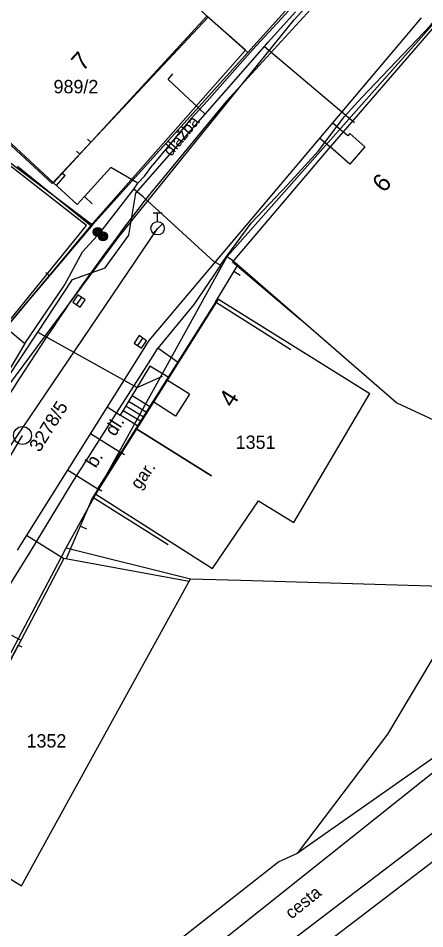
# Model space of a CAD drawing. Extents: x -601580 to 4, y -1204314 to 4.
# Drawn here: x -600197.5 to -600174.7, y -1203683.1 to -1203632.1 of the extents above; entities that cross this region are included whole.
import ezdxf

# ---------------------------------------------------------------- set-up
doc = ezdxf.new("R2010")
doc.units = 0
for name, color, linetype in [('00-INNOGY-NTL', 7, 'Continuous'), ('00-KN-HRANICE PARCEL', 7, 'Continuous'), ('00-KN-PARC. CISLA', 7, 'Continuous'), ('00-KN-VNITRNI KRESBA', 7, 'Continuous'), ('00-POLOHOPIS', 7, 'Continuous'), ('00-SITE KOM. KABEL', 7, 'Continuous'), ('00-VAK-KANAL-POTRUBI', 7, 'Continuous'), ('00-VAK-VODA-RAD IGIS', 7, 'Continuous'), ('Vrstva 25', 7, 'Continuous'), ('Vrstva 27', 7, 'Continuous'), ('Vrstva 28', 7, 'Continuous'), ('Vrstva 6', 7, 'Continuous')]:
    doc.layers.add(name, color=color, linetype=linetype)

# ---------------------------------------------------------------- blocks, each defined once
blk = doc.blocks.new('6.01A_1044')
at = {"layer": 'Vrstva 25'}
for radius in [0.25, 0.2, 0.15, 0.1, 0.05]:
    blk.add_circle((0, 0), radius, dxfattribs=at)
blk = doc.blocks.new('6.01A_1046')
at = {"layer": 'Vrstva 25'}
for radius in [0.25, 0.2, 0.15, 0.1, 0.05]:
    blk.add_circle((0, 0), radius, dxfattribs=at)
blk = doc.blocks.new('6.30_144')
at = {"layer": 'Vrstva 27'}
blk.add_line((-0.25, 0), (0.25, 0), dxfattribs=at)
blk.add_lwpolyline([(-0.25, -0.25), (0.25, -0.25), (0.25, 0.25), (-0.25, 0.25)], close=True, dxfattribs=at)
blk = doc.blocks.new('6.30_146')
at = {"layer": 'Vrstva 27'}
blk.add_line((-0.25, 0), (0.25, 0), dxfattribs=at)
blk.add_lwpolyline([(-0.25, -0.25), (0.25, -0.25), (0.25, 0.25), (-0.25, 0.25)], close=True, dxfattribs=at)
blk = doc.blocks.new('6.13_104')
at = {"layer": 'Vrstva 28'}
for p, q in [((-0.25, 0.875), (0.25, 0.875)), ((0, 0.375), (0, 0.875)), ((-0.258, -0.272), (0.272, 0.258))]:
    blk.add_line(p, q, dxfattribs=at)
blk.add_circle((0, 0), 0.375, dxfattribs=at)
blk = doc.blocks.new('6.20_334')
at = {"layer": 'Vrstva 27'}
blk.add_circle((0, 0), 0.5, dxfattribs=at)
blk = doc.blocks.new('VCHOD_1518')
at = {"layer": 'Vrstva 6'}
blk.add_line((0, 0.25), (0, 0), dxfattribs=at)
blk = doc.blocks.new('VCHOD_1520')
at = {"layer": 'Vrstva 6'}
blk.add_line((0, 0.25), (0, 0), dxfattribs=at)
blk = doc.blocks.new('VCHOD_1522')
at = {"layer": 'Vrstva 6'}
blk.add_line((0, 0.25), (0, 0), dxfattribs=at)
blk = doc.blocks.new('VCHOD_1530')
at = {"layer": 'Vrstva 6'}
blk.add_line((0, 0.249), (0, 0), dxfattribs=at)
blk = doc.blocks.new('VCHOD_1532')
at = {"layer": 'Vrstva 6'}
blk.add_line((0, 0.249), (0, 0), dxfattribs=at)
blk = doc.blocks.new('VCHOD_2390')
at = {"layer": 'Vrstva 6'}
blk.add_line((0, 0.25), (0, 0), dxfattribs=at)

msp = doc.modelspace()

# ---------------------------------------------------------------- linework, layer by layer
at = {"layer": '00-INNOGY-NTL'}
msp.add_line((-600183.73, -1203633.69), (-600178.69, -1203637.95), dxfattribs=at)
for points in [[(-600240.2, -1203720.25), (-600231.48, -1203706.17), (-600223.49, -1203693.36), (-600215.31, -1203680.24), (-600213.87, -1203677.91), (-600208.88, -1203669.89), (-600204.63, -1203662.71), (-600203.15, -1203660.33), (-600198.88, -1203653.48), (-600198.19, -1203652.37), (-600196.44, -1203649.71), (-600194.5, -1203646.75), (-600192.66, -1203646.1), (-600191.34, -1203644.27), (-600190.94, -1203641.91), (-600187.06, -1203637.49), (-600183.73, -1203633.69), (-600183.52, -1203633.46), (-600182, -1203631.75)], [(-600187.06, -1203637.49), (-600189.14, -1203635.54), (-600188.88, -1203635.23)], [(-600196.44, -1203649.71), (-600190.88, -1203652.81), (-600189.45, -1203652.18)]]:
    msp.add_lwpolyline(points, dxfattribs=at)
at = {"layer": '00-KN-HRANICE PARCEL'}
for p, q in [((-600184.67, -1203634.04), (-600180.71, -1203629.64)), ((-600184.67, -1203634.04), (-600186.89, -1203632.05)), ((-600173.93, -1203632.06), (-600185.82, -1203645.47)), ((-600193.38, -1203643.69), (-600184.67, -1203634.04)), ((-600193.38, -1203643.69), (-600200.97, -1203652.66)), ((-600165.85, -1203667.66), (-600181.89, -1203678.92)), ((-600162.74, -1203670.57), (-600199.85, -1203698.89))]:
    msp.add_line(p, q, dxfattribs=at)
for points in [[(-600186.89, -1203632.05), (-600195.64, -1203641.37), (-600202.99, -1203634.6), (-600194.54, -1203625.23)], [(-600210.59, -1203630.58), (-600205.27, -1203634.72), (-600193.38, -1203643.69)], [(-600194.85, -1203661.79), (-600193.19, -1203658.79), (-600185.82, -1203645.47)], [(-600185.82, -1203645.47), (-600185.53, -1203645.67), (-600176.3, -1203653.67), (-600169.54, -1203656.81)], [(-600215.29, -1203698.75), (-600203, -1203677.22), (-600195.14, -1203662.33), (-600194.85, -1203661.79)], [(-600194.85, -1203661.79), (-600187.88, -1203663.53), (-600185.06, -1203663.61), (-600171.92, -1203664)], [(-600171.92, -1203664), (-600176.84, -1203672.24), (-600181.89, -1203678.92)], [(-600181.89, -1203678.92), (-600182.92, -1203679.39), (-600190.78, -1203685.56), (-600211.25, -1203701.33), (-600215.29, -1203698.75)]]:
    msp.add_lwpolyline(points, dxfattribs=at)
at = {"layer": '00-KN-VNITRNI KRESBA'}
for p, q in [((-600190.78, -1203654.96), (-600186.31, -1203647.85)), ((-600186.31, -1203647.85), (-600177.83, -1203653.15)), ((-600182.09, -1203660.38), (-600177.83, -1203653.15)), ((-600193.19, -1203658.79), (-600190.78, -1203654.96)), ((-600193.19, -1203658.79), (-600186.64, -1203662.95)), ((-600186.64, -1203662.95), (-600184.06, -1203659.17)), ((-600184.06, -1203659.17), (-600182.09, -1203660.38)), ((-600197.36, -1203680.75), (-600187.88, -1203663.53)), ((-600203, -1203677.22), (-600197.36, -1203680.75))]:
    msp.add_line(p, q, dxfattribs=at)
msp.add_lwpolyline([(-600200.97, -1203652.66), (-600193.71, -1203643.73), (-600205.27, -1203634.72)], dxfattribs=at)
at = {"layer": '00-POLOHOPIS'}
for p, q in [((-600174.912, -1203624.829), (-600185.88, -1203636.77)), ((-600174.94, -1203632.091), (-600190.213, -1203650.177)), ((-600184.793, -1203633.905), (-600186.96, -1203631.992)), ((-600193.467, -1203643.727), (-600184.793, -1203633.905)), ((-600185.88, -1203636.77), (-600190.114, -1203641.902)), ((-600179.906, -1203637.972), (-600179.313, -1203638.473)), ((-600179.048, -1203638.702), (-600179.313, -1203638.473)), ((-600178.944, -1203638.581), (-600179.048, -1203638.702)), ((-600178.095, -1203639.314), (-600178.944, -1203638.581)), ((-600194.084, -1203639.728), (-600193.468, -1203639.059)), ((-600180.629, -1203638.828), (-600180.052, -1203639.316)), ((-600178.947, -1203640.285), (-600180.052, -1203639.316)), ((-600178.095, -1203639.314), (-600178.947, -1203640.285)), ((-600195.061, -1203640.789), (-600194.904, -1203640.929)), ((-600195.4, -1203641.484), (-600194.904, -1203640.929)), ((-600195.4, -1203641.484), (-600194.904, -1203640.929)), ((-600195.4, -1203641.484), (-600194.904, -1203640.929)), ((-600195.4, -1203641.484), (-600194.904, -1203640.929)), ((-600195.4, -1203641.484), (-600194.904, -1203640.929)), ((-600195.561, -1203641.332), (-600195.4, -1203641.484)), ((-600195.561, -1203641.332), (-600195.4, -1203641.484)), ((-600195.561, -1203641.332), (-600195.4, -1203641.484)), ((-600195.561, -1203641.332), (-600195.4, -1203641.484)), ((-600195.561, -1203641.332), (-600195.4, -1203641.484)), ((-600185.103, -1203646.523), (-600185.445, -1203646.316)), ((-600195.806, -1203646.529), (-600197.811, -1203648.932)), ((-600190.213, -1203650.177), (-600197.606, -1203661.919)), ((-600190.155, -1203651.619), (-600191.817, -1203654.367)), ((-600189.136, -1203652.235), (-600190.155, -1203651.619)), ((-600187.937, -1203653.183), (-600189.222, -1203652.372)), ((-600190.173, -1203653.875), (-600191.159, -1203653.279)), ((-600187.937, -1203653.183), (-600188.714, -1203654.411)), ((-600192.558, -1203653.901), (-600191.817, -1203654.367)), ((-600190.527, -1203654.446), (-600191.506, -1203653.854)), ((-600190.368, -1203654.191), (-600191.351, -1203653.597)), ((-600188.714, -1203654.411), (-600189.998, -1203653.598)), ((-600190.845, -1203654.955), (-600191.817, -1203654.367)), ((-600190.686, -1203654.7), (-600191.662, -1203654.11)), ((-600193.492, -1203655.385), (-600191.791, -1203656.456)), ((-600193.071, -1203658.486), (-600191.791, -1203656.456)), ((-600194.771, -1203657.416), (-600193.071, -1203658.486)), ((-600193.692, -1203660.741), (-600194.06, -1203660.584)), ((-600197.079, -1203661.083), (-600194.992, -1203662.397)), ((-600197.925, -1203666.688), (-600197.394, -1203666.967)), ((-600197.543, -1203667.25), (-600197.985, -1203668.091)), ((-600168.987, -1203670.189), (-600197.659, -1203693.013)), ((-600197.017, -1203695.085), (-600167.146, -1203672.304))]:
    msp.add_line(p, q, dxfattribs=at)
for points in [[(-600190.537, -1203628.498), (-600186.96, -1203631.992), (-600195.561, -1203641.332), (-600199.239, -1203637.945)], [(-600170.056, -1203635.408), (-600173.822, -1203632.119), (-600179.313, -1203638.473), (-600180.052, -1203639.316), (-600185.528, -1203645.766), (-600181.716, -1203649.002)], [(-600197.58, -1203640.398), (-600193.467, -1203643.727), (-600200.952, -1203652.695), (-600204.791, -1203649.491)], [(-600186.48, -1203648.028), (-600185.254, -1203645.999)], [(-600182.252, -1203650.697), (-600186.48, -1203648.028), (-600189.222, -1203652.372), (-600189.998, -1203653.598), (-600190.944, -1203655.113), (-600186.703, -1203657.761)], [(-600186.703, -1203657.761), (-600190.944, -1203655.113), (-600193.364, -1203658.951), (-600189.135, -1203661.618)], [(-600194.844, -1203662.424), (-600193.364, -1203658.951)], [(-600187.946, -1203663.685), (-600194.992, -1203662.397), (-600202.243, -1203676.19), (-600198.898, -1203678.235)]]:
    msp.add_lwpolyline(points, dxfattribs=at)
msp.add_arc((-600084.503, -1203724.484), 134.065, 141.97654, 149.96429, dxfattribs=at)
at = {"layer": '00-SITE KOM. KABEL'}
for points in [[(-600238.73, -1203718.32), (-600229.65, -1203703.65), (-600215.97, -1203681.5), (-600208.47, -1203669.5), (-600202.43, -1203659.43), (-600198.13, -1203652.76), (-600191.9, -1203644.36), (-600182.08, -1203632.22), (-600175.22, -1203624.74), (-600171.57, -1203620.8), (-600170.9, -1203620.45), (-600170.66, -1203619.82), (-600162.89, -1203611.32), (-600154.76, -1203602.44), (-600154.39, -1203600.87), (-600148.06, -1203593.79)], [(-600186.19, -1203645.96), (-600185.9, -1203645.52), (-600184.47, -1203643.59), (-600182.44, -1203641.45), (-600180.7, -1203639.55), (-600179.25, -1203637.62), (-600178.27, -1203636.55), (-600174.42, -1203632.51), (-600174.07, -1203632.11), (-600169.52, -1203626.32), (-600165.84, -1203622.35), (-600165.69, -1203622.18), (-600160.56, -1203626.28), (-600158.97, -1203627.22)], [(-600178.76, -1203626.79), (-600178.79, -1203627.69), (-600181.65, -1203630.89), (-600184.4, -1203633.88), (-600186.95, -1203636.76), (-600187.84, -1203637.74), (-600189.99, -1203640.33)], [(-600186.95, -1203636.76), (-600184.4, -1203633.88), (-600181.65, -1203630.89)], [(-600179.25, -1203637.62), (-600178.27, -1203636.55)], [(-600187.84, -1203637.74), (-600186.95, -1203636.76)], [(-600180.7, -1203639.55), (-600179.25, -1203637.62)], [(-600190.83, -1203641.36), (-600192.34, -1203640.48), (-600193.83, -1203642.11)], [(-600190.83, -1203641.36), (-600190.46, -1203640.96), (-600189.99, -1203640.33)], [(-600193.83, -1203642.11), (-600194.24, -1203642.55), (-600195.56, -1203641.33)], [(-600193.94, -1203645.21), (-600192.92, -1203644.1), (-600191.05, -1203641.7)], [(-600191.05, -1203641.7), (-600190.83, -1203641.36)], [(-600186.19, -1203645.96), (-600186.55, -1203645.76), (-600190.54, -1203642.13), (-600191.05, -1203641.7)], [(-600193.83, -1203642.11), (-600193.39, -1203642.52)], [(-600186.55, -1203645.76), (-600190.54, -1203642.13)], [(-600185.9, -1203645.52), (-600184.47, -1203643.59)], [(-600197.18, -1203650.34), (-600194.95, -1203647.08), (-600193.94, -1203645.21)], [(-600186.19, -1203645.96), (-600186.6, -1203646.561)], [(-600186.6, -1203646.561), (-600187.69, -1203648.16), (-600189.72, -1203650.61)], [(-600197.18, -1203650.34), (-600194.95, -1203647.08)], [(-600198.24, -1203649.45), (-600197.18, -1203650.34)], [(-600197.18, -1203650.34), (-600198.45, -1203652.49), (-600199.01, -1203652.84), (-600199.72, -1203653.43), (-600201.02, -1203655.02), (-600202.14, -1203656.92), (-600203.12, -1203658.77), (-600203.63, -1203660.08), (-600204.97, -1203661.47), (-600206.37, -1203664.07)], [(-600203.94, -1203676.89), (-600205.52, -1203675.93), (-600196.87, -1203662.03), (-600194.51, -1203658.16), (-600192.07, -1203654.3), (-600190.85, -1203652.41), (-600189.98, -1203651.03), (-600189.72, -1203650.61)], [(-600188.6, -1203651.39), (-600189.72, -1203650.61)], [(-600190.85, -1203652.41), (-600189.98, -1203651.03)], [(-600194.51, -1203658.16), (-600192.07, -1203654.3)]]:
    msp.add_lwpolyline(points, dxfattribs=at)
at = {"layer": '00-VAK-KANAL-POTRUBI'}
msp.add_lwpolyline([(-600213.29, -1203682.64), (-600197.304, -1203655.497)], dxfattribs=at)
at = {"layer": '00-VAK-VODA-RAD IGIS'}
msp.add_lwpolyline([(-600189.723, -1203643.886), (-600209.039, -1203672.378), (-600226.824, -1203703.137), (-600234.083, -1203715.623)], dxfattribs=at)

# ---------------------------------------------------------------- block references
at = {"layer": '00-POLOHOPIS'}
for name, p, xscale, yscale, rotation in [('VCHOD_1520', (-600193.468, -1203639.059), 1.00000157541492, 1.0000015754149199, 47.36192655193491), ('VCHOD_1518', (-600194.084, -1203639.728), 1.00000157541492, 1.0000015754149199, 47.36192655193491), ('VCHOD_1522', (-600195.806, -1203646.529), 1.00000287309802, 1.00000287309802, 50.15924333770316), ('6.30_144', (-600194.137, -1203647.957), 1.00000066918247, 1.00000066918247, -124.17246791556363), ('6.30_146', (-600190.692, -1203650.251), 1.00000093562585, 1.0000009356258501, 55.76011707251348), ('VCHOD_1532', (-600191.791, -1203656.456), 0.9999992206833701, 0.9999992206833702, -122.23310455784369), ('VCHOD_1530', (-600193.071, -1203658.486), 0.9999992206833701, 0.9999992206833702, -122.23310455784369), ('VCHOD_2390', (-600197.543, -1203667.25), 0.9999984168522, 0.9999984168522, -117.72479062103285)]:
    msp.add_blockref(name, p, dxfattribs=dict(at, xscale=xscale, yscale=yscale, rotation=rotation))
for name, p in [('6.13_104', (-600189.723, -1203643.886)), ('6.20_334', (-600197.304, -1203655.497))]:
    msp.add_blockref(name, p, dxfattribs=at)
at = {"layer": '00-POLOHOPIS', "rotation": -90.00000000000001}
for name, p in [('6.01A_1046', (-600193.082, -1203644.097)), ('6.01A_1044', (-600192.785, -1203644.33))]:
    msp.add_blockref(name, p, dxfattribs=at)

# ---------------------------------------------------------------- texts
at = {"layer": '00-KN-PARC. CISLA'}
for s, p in [('989/2', (-600195.56, -1203636.32)), ('1351', (-600185.344, -1203656.25)), ('1352', (-600197.075, -1203672.99))]:
    msp.add_text(s, height=0.75, dxfattribs=at).set_placement(p)
msp.add_text('3278/5', height=0.75, rotation=58, dxfattribs=at).set_placement((-600196.343, -1203656.478))
at = {"layer": '00-POLOHOPIS'}
for s, height, rotation, p in [('7', 1, 47.3587, (-600193.922, -1203635.124)), (' dlažba', 0.65, 50.4767, (-600189.125, -1203640.083)), ('6', 1, 48.7612, (-600177.03, -1203641.937)), ('4', 1, 57.7392, (-600185.514, -1203653.99)), ('dl.', 0.75, 57.7998, (-600192.113, -1203655.592)), ('b.', 0.75, 57.7998, (-600193.196, -1203657.367)), ('gar.', 0.7, 54.5754, (-600190.735, -1203658.57)), ('cesta', 0.7, 38.9828, (-600182.218, -1203682.64))]:
    msp.add_text(s, height=height, rotation=rotation, dxfattribs=at).set_placement(p)

doc.saveas('drawing.dxf')
